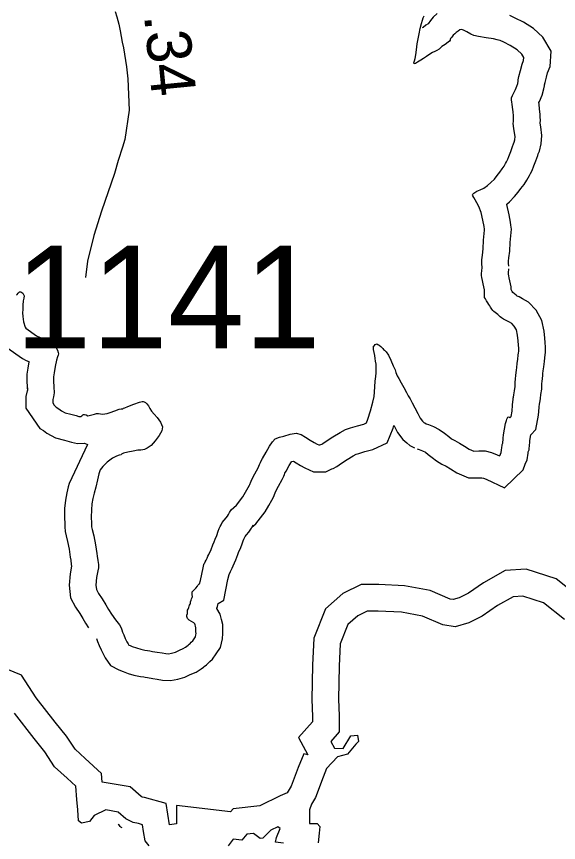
# Model space of a CAD drawing. Extents: x 1662474 to 1856135, y 779280 to 917889.
# Drawn here: x 1741284 to 1742804, y 792759 to 795076 of the extents above; entities that cross this region are included whole.
import ezdxf

# ---------------------------------------------------------------- set-up
doc = ezdxf.new("R2010")
doc.units = 0
for name, color, linetype in [('Cogo Default Point CELL', 7, 'Continuous'), ('Exist Hydrographic Lake Shore', 7, 'Continuous'), ('Exist Road Secondary Type 51 Attributed', 7, 'Continuous'), ('Old_Level_44', 7, 'Continuous'), ('Prop DGN Element Guardrail', 7, 'Continuous')]:
    doc.layers.add(name, color=color, linetype=linetype)

msp = doc.modelspace()

# ---------------------------------------------------------------- linework, layer by layer
at = {"layer": 'Exist Hydrographic Lake Shore'}
for points in [[(1742450.9, 794975.1), (1742443.2, 794970.4), (1742434.1, 794964.1), (1742425.6, 794958.3), (1742418.4, 794953.9), (1742413.4, 794951), (1742408.4, 794948.4), (1742402.9, 794944.7), (1742398.9, 794943.1), (1742398.6, 794946.2), (1742400, 794952.3), (1742402, 794958.9), (1742403.6, 794968.3), (1742405.8, 794983.2), (1742407.6, 794999.2), (1742410.2, 795013.7), (1742413.4, 795027.6), (1742416.5, 795043.1), (1742419.6, 795056.5), (1742422.2, 795065.9), (1742424.4, 795072.5), (1742427.5, 795078.2)], [(1742589.8, 794372.2), (1742589.2, 794382.5), (1742589.2, 794393.8), (1742590.5, 794406.4), (1742592.4, 794424.5), (1742594.1, 794448.4), (1742596, 794467.8), (1742596.8, 794476.7), (1742596.2, 794479.6), (1742595.2, 794487.5), (1742592.1, 794505.1), (1742587.4, 794526.3), (1742580.8, 794543.1), (1742574.8, 794553.9), (1742570, 794562.2), (1742566.4, 794568.3), (1742564, 794572.8), (1742563.2, 794575.9), (1742564, 794578), (1742566.1, 794580.4), (1742569.5, 794582.8), (1742575.2, 794585.9), (1742584, 794589.8), (1742594.5, 794595.1), (1742605, 794601.9), (1742614.6, 794610.3), (1742624.1, 794620.3), (1742632, 794630.2), (1742639.6, 794639.9), (1742646.4, 794648.6), (1742651.6, 794656.8), (1742655.6, 794663.6), (1742657.8, 794668.6), (1742659.8, 794672.2), (1742661.9, 794675.9), (1742664.8, 794683.6), (1742670, 794697.7), (1742675.2, 794711.4), (1742677.9, 794719.5), (1742680, 794723.7), (1742681.4, 794729.8), (1742682.1, 794739.7), (1742680, 794755.2), (1742677.6, 794768.8), (1742676.9, 794777.2), (1742677.4, 794780.9), (1742677.6, 794783.2), (1742677.9, 794786.4), (1742677.6, 794790.4), (1742677.4, 794798), (1742676.4, 794809.2), (1742675, 794822.1), (1742674, 794830.2), (1742673.1, 794836), (1742672.4, 794842.1), (1742672.6, 794848.4), (1742674.8, 794854.9), (1742678.4, 794862.2), (1742683.1, 794871.4), (1742687.6, 794880.9), (1742689.5, 794888.2), (1742690.5, 794894.6), (1742691.2, 794898.8), (1742693.1, 794907.9), (1742697.4, 794924.5), (1742702, 794942.3), (1742706.2, 794952.8), (1742706.8, 794961.2), (1742701.2, 794970.7), (1742688.4, 794982.5), (1742668.8, 794994.8), (1742650.4, 795004), (1742640.1, 795008.8), (1742635.9, 795010.1), (1742632, 795011.1), (1742622, 795013.4), (1742601.2, 795016.3), (1742579.2, 795020.2), (1742566.4, 795022.9), (1742557.8, 795027.1), (1742547.2, 795032.9), (1742538, 795038.4), (1742531.8, 795040.2), (1742527.2, 795038.9), (1742522.2, 795035.2), (1742517.2, 795031.3), (1742512.9, 795027.9), (1742508.4, 795023.7), (1742504.6, 795018.7), (1742501.2, 795014.5), (1742500.2, 795011.9), (1742500, 795009.8), (1742498.6, 795007.1), (1742494.5, 795004), (1742486.2, 794997.7), (1742477.1, 794991.7), (1742469.2, 794985.1), (1742462.6, 794980.6), (1742457.1, 794977.8), (1742450.9, 794975.1)], [(1742432.8, 793933.9), (1742439.4, 793931.6), (1742453.2, 793926.1), (1742469.5, 793917.9), (1742484.5, 793907.2), (1742496, 793897.8), (1742503.9, 793891.7), (1742512.9, 793886.4), (1742526, 793879.6), (1742540.4, 793870.7), (1742553.8, 793862.3), (1742566.1, 793857.1), (1742580.8, 793857.3), (1742598.1, 793857.3), (1742616.5, 793852.9), (1742631.8, 793846.8), (1742638.2, 793843.7), (1742640.1, 793845.5), (1742641.1, 793848.4), (1742643.2, 793853.1), (1742644.2, 793859.9), (1742644.9, 793866.8), (1742645.6, 793872.2), (1742646.4, 793875.7), (1742647.8, 793878.8), (1742648, 793882.8), (1742648.8, 793888), (1742649.2, 793892.8), (1742650.1, 793902.2), (1742652.8, 793918.4), (1742655.6, 793934.2), (1742657.8, 793942.9), (1742659.5, 793946.8), (1742661.4, 793949.9), (1742661.9, 793952.3), (1742664.8, 793952.8), (1742667.9, 793950.5), (1742670.9, 793953.6), (1742673.8, 793968.6), (1742675.2, 793985.6), (1742676.1, 793995.9), (1742676.4, 794000.9), (1742676.4, 794003), (1742676.9, 794005.3), (1742677.9, 794008.5), (1742678.8, 794014.8), (1742680.2, 794026.1), (1742682.1, 794038.4), (1742682.6, 794049.7), (1742683.1, 794059.7), (1742684.5, 794069.1), (1742685.2, 794077.2), (1742686, 794083.6), (1742686.9, 794091.2), (1742688.4, 794102.4), (1742689.8, 794115.3), (1742690.8, 794126.1), (1742691.5, 794133.1), (1742692.4, 794136.1), (1742692.9, 794139.2), (1742692.9, 794142.1), (1742692.9, 794145.5), (1742692.1, 794153.9), (1742690.8, 794166.5), (1742689.2, 794182), (1742686, 794196.9), (1742680, 794207.7), (1742673.1, 794215.1), (1742666.6, 794218.7), (1742661.4, 794221.6), (1742655.4, 794223.9), (1742649.5, 794227.1), (1742644.2, 794230.8), (1742640.4, 794233.7), (1742636.4, 794237.1), (1742633.5, 794240), (1742629.9, 794243.1), (1742626.5, 794245.5), (1742622.8, 794248.9), (1742619.6, 794251.5), (1742617.2, 794255.2), (1742615.1, 794258.4), (1742613.4, 794261.2), (1742611.2, 794264.4), (1742608.9, 794268.3), (1742606, 794273.3), (1742602, 794278.8), (1742598.9, 794284.3), (1742596.8, 794288), (1742596.2, 794292.4), (1742596.8, 794300.1), (1742596.2, 794309.2), (1742594.8, 794317.7), (1742592.4, 794326.1), (1742590.8, 794335.5), (1742589.2, 794343.9), (1742588.4, 794349.7), (1742588.4, 794355.2), (1742589.2, 794363.1), (1742589.8, 794372.2)], [(1741284, 794294.1), (1741286.4, 794296.4), (1741288.4, 794299.8), (1741292.1, 794304), (1741296.2, 794303.8), (1741302.1, 794299.6), (1741305.5, 794292.4), (1741304.5, 794286.4), (1741302.4, 794278.3), (1741301.5, 794266.8), (1741301.5, 794254.4), (1741301.2, 794244.9), (1741301.5, 794234.8), (1741303.9, 794219.2), (1741308.4, 794204.8), (1741310.5, 794201.9), (1741339.9, 794180.7), (1741342, 794179.6), (1741357.2, 794173.3), (1741368, 794168.1), (1741375.2, 794164.4), (1741380.9, 794159.7), (1741386.1, 794154.9), (1741391.4, 794150.8), (1741395.5, 794146.6), (1741399.2, 794140), (1741401.2, 794133.9), (1741401.5, 794129.8), (1741400.5, 794126.3), (1741398.6, 794121.6), (1741396.2, 794111.9), (1741392.6, 794094.3), (1741390, 794076.8), (1741387.6, 794064.9), (1741387.6, 794053.6), (1741389.2, 794036.8)], [(1741881.4, 793684.3), (1741886, 793691.9), (1741893.6, 793698.8), (1741901, 793705.1), (1741919.1, 793728.4), (1741926.5, 793741.3), (1741934.1, 793754.7), (1741937.5, 793761.2), (1741938.2, 793763.1), (1741939.4, 793766), (1741940.1, 793768.1), (1741944, 793777), (1741952.8, 793793.5), (1741961.6, 793810.3), (1741965.6, 793819), (1741966.6, 793821.1), (1741968, 793824.8), (1741969.5, 793827.9), (1741974.2, 793836.6), (1741983.8, 793853.6), (1741993.9, 793870.9), (1742002.1, 793883.3), (1742009.6, 793890.9), (1742022, 793895.6), (1742034.1, 793899.1), (1742051.1, 793904.6), (1742068.5, 793907.2), (1742082.4, 793903.5), (1742094.8, 793896.4), (1742107.6, 793888), (1742119.1, 793881.2), (1742127, 793876.4), (1742132.2, 793874.1), (1742135.1, 793874.1), (1742137.2, 793875.1), (1742140.1, 793876.4), (1742143.5, 793878.1), (1742152.5, 793884.9), (1742171.4, 793897.2), (1742191.6, 793909.2), (1742206.8, 793917.1), (1742221, 793922.1), (1742240.4, 793927.6), (1742257.8, 793932.4), (1742265.4, 793935.8), (1742269.5, 793946.2), (1742276.9, 793969.9), (1742283.6, 793994.6), (1742287.1, 794010.1), (1742287.9, 794021.9), (1742288.6, 794037.9), (1742290, 794052.3), (1742290.8, 794060.7), (1742291.5, 794064.9), (1742291.9, 794068.6), (1742292.9, 794073.3), (1742292.9, 794078.8), (1742292.9, 794085.6), (1742292.4, 794093.5), (1742292.4, 794101.1), (1742291.2, 794109), (1742290, 794117.1), (1742288.6, 794125.6), (1742287.4, 794133.9), (1742285.5, 794141.6), (1742284.8, 794147.1), (1742285.5, 794151.2), (1742287.6, 794153.6), (1742290, 794155.8), (1742292.4, 794157.1), (1742294.5, 794157.6), (1742297.4, 794156.2), (1742301.2, 794153.9), (1742305.8, 794150.2), (1742309.1, 794147.1), (1742311.5, 794144.7), (1742313.6, 794142.3), (1742316.5, 794139.7), (1742320.8, 794135.5), (1742326.8, 794126.3), (1742334.1, 794111.9), (1742340.6, 794096.4), (1742345.6, 794084.9), (1742348.2, 794077.2), (1742350.1, 794072.8), (1742351.9, 794068.1), (1742356.4, 794060.2), (1742363, 794048.6), (1742370.2, 794035), (1742377.6, 794021.6), (1742382.6, 794012.4), (1742387.9, 794003.5), (1742393.9, 793992.5), (1742401.2, 793978.1), (1742409.1, 793962.8), (1742416.5, 793949.2), (1742422.2, 793941.3), (1742426.8, 793937.6), (1742428.9, 793935.8), (1742432.8, 793933.9)], [(1741389.2, 794036.8), (1741389.8, 794020.3), (1741387.4, 794009), (1741385.5, 794001.4), (1741385.5, 793993.5), (1741388.8, 793986.4), (1741395.5, 793980.4), (1741403.1, 793975.4), (1741410.5, 793969.6), (1741420.5, 793964.1), (1741436.5, 793960.2), (1741451.4, 793956.8), (1741458.8, 793954.4), (1741461.9, 793953.6), (1741464.8, 793953.9), (1741467.1, 793956.2), (1741469.8, 793958.4), (1741471.6, 793959.7), (1741475.2, 793959.7), (1741479.2, 793958.4), (1741484.5, 793956.2), (1741503.1, 793960.4), (1741508.1, 793962), (1741513.9, 793962.3), (1741519.9, 793961.8), (1741526, 793961), (1741532.2, 793961.5), (1741538, 793962), (1741546.8, 793965.2), (1741560.1, 793969.9), (1741571.9, 793974.6), (1741577.6, 793975.9), (1741582.6, 793975.9), (1741584.5, 793977.2), (1741587.6, 793978.8), (1741596, 793982.2), (1741612.9, 793988.2), (1741628.9, 793993.8), (1741636.8, 793995.9), (1741639.6, 793995.9), (1741642, 793995.1), (1741645.6, 793993.2), (1741649.6, 793989.6), (1741654, 793984.1), (1741657.8, 793976.8), (1741663, 793969.1), (1741670, 793960.4), (1741678.5, 793950.8), (1741687.9, 793937.9), (1741693.1, 793924.8), (1741691.6, 793913.8), (1741683.8, 793901.1), (1741673.2, 793886.2), (1741661.6, 793872.8), (1741650.6, 793864.9), (1741643, 793861.5), (1741638, 793860.4), (1741633.2, 793859.9), (1741624.6, 793859.1), (1741611.5, 793856.5), (1741596.2, 793854.4), (1741584, 793851.2), (1741578.5, 793848.6), (1741577.6, 793846.3), (1741572.4, 793845.2), (1741564.8, 793843.1), (1741553.2, 793837.4), (1741538.5, 793826.3), (1741526, 793814), (1741518.9, 793804.3), (1741514.6, 793793.2), (1741510.8, 793775.9), (1741506.2, 793756.2), (1741502.1, 793739.2), (1741498.4, 793724), (1741495.5, 793709), (1741494, 793691.9), (1741493.6, 793672), (1741494.5, 793654.9), (1741494.5, 793647.3), (1741494.8, 793644.2), (1741496.6, 793637.1), (1741500.8, 793618.8), (1741505.8, 793594.3), (1741509.1, 793569.6), (1741510.2, 793561.8), (1741512, 793549.9), (1741513.6, 793538.7), (1741514.4, 793533.2), (1741513.9, 793529.8), (1741512.2, 793521.1), (1741508.6, 793501.9), (1741506.8, 793481.2), (1741508.1, 793468.3), (1741513.9, 793457.8), (1741524.4, 793442.4), (1741534.6, 793425.8), (1741542.5, 793412.4), (1741550.4, 793399.3)], [(1741579.5, 793355.2), (1741581.6, 793348.9), (1741584.8, 793341.3), (1741589.2, 793331.6), (1741593.9, 793321.9), (1741596.9, 793316.1), (1741599.1, 793312.9), (1741602.4, 793311.1), (1741608.6, 793308.8), (1741620.5, 793304.6), (1741632.5, 793300.9), (1741643.5, 793298.5), (1741651.1, 793297.8), (1741657.8, 793296.7), (1741665.6, 793295.1), (1741678.8, 793292.8), (1741692.4, 793290.6), (1741702.4, 793288.6), (1741710.5, 793288.3), (1741719.1, 793289.9), (1741729.6, 793293), (1741741.1, 793298.2), (1741751.6, 793302.8), (1741758, 793307.2), (1741761.9, 793310.1), (1741765.4, 793312.9), (1741768.5, 793315.1), (1741770.9, 793317.4), (1741774, 793320.8), (1741778.5, 793324.8), (1741782.6, 793330.3), (1741786, 793335.6), (1741787.4, 793341.3), (1741787.6, 793345.5), (1741787.4, 793349.7), (1741787.4, 793355.5), (1741787.4, 793361.5), (1741786.4, 793365.7), (1741785.2, 793369.9), (1741784, 793372), (1741781.4, 793374.9), (1741774.8, 793379.1), (1741768.5, 793382.8), (1741765.4, 793385.4), (1741763.8, 793387.2), (1741762.4, 793390.1), (1741761.6, 793393.2), (1741761.9, 793396.7), (1741763.2, 793400.9), (1741763.8, 793406.1), (1741764, 793410.9), (1741765.4, 793413.8), (1741766.4, 793415.6), (1741767.6, 793418.5), (1741768.5, 793421.6), (1741769.5, 793425), (1741770.9, 793427.9), (1741771.9, 793430.2), (1741772.4, 793433.7), (1741774, 793438.4), (1741775.2, 793442.6), (1741776.9, 793446), (1741777.6, 793449.2), (1741776.9, 793453.4), (1741776.6, 793457.3), (1741776.4, 793459.9), (1741776.9, 793462.1), (1741778.5, 793463.9), (1741782.4, 793467.3), (1741787.1, 793472), (1741791.9, 793477.8), (1741793.9, 793482), (1741795.2, 793483.6), (1741797.4, 793484.9), (1741800, 793494.3), (1741803.4, 793511.6), (1741807.4, 793529.8), (1741809.1, 793538.4), (1741810.2, 793541.3), (1741812, 793543.7), (1741813.6, 793546), (1741815.8, 793550.8), (1741818.4, 793556.2), (1741821, 793561.8), (1741823.4, 793566.5), (1741829.6, 793580.9), (1741835.1, 793594.3), (1741838.2, 793602.4), (1741841.1, 793609.6), (1741845.4, 793620.6), (1741849.6, 793631.9), (1741852.8, 793640), (1741855.4, 793645.5), (1741857.8, 793650.5), (1741861.1, 793656.2), (1741866.4, 793663.4), (1741871.6, 793669.6), (1741875.5, 793674.4), (1741878.5, 793678.8), (1741881.4, 793684.3)], [(1742820.7, 793384.9), (1742761.5, 793431.2), (1742704.3, 793450), (1742676.6, 793448), (1742633.2, 793423.3), (1742589.8, 793393.7), (1742552.3, 793375), (1742513.9, 793364.1), (1742479.8, 793369.1), (1742422.6, 793393.7), (1742363.4, 793404.6), (1742298.3, 793407.5), (1742267.8, 793407.5), (1742241.1, 793394.7), (1742213.5, 793370.1), (1742191.8, 793315.8), (1742188.8, 793253.7), (1742186.9, 793160.9), (1742188.8, 793114.6), (1742189.3, 793069.2), (1742165.7, 793042.6), (1742175.5, 793023.8), (1742200.2, 793022.8), (1742221.9, 793058.3), (1742240.6, 793060.3), (1742243.6, 793042.6), (1742235.7, 793034.7), (1742212, 793007), (1742184.4, 792999.1), (1742153.8, 792966.6), (1742144, 792941.9), (1742122.2, 792884.7), (1742111.4, 792866), (1742105.5, 792850.2), (1742105.5, 792811.7), (1742127.2, 792811.7), (1742135.1, 792803.8), (1742133.1, 792785.1), (1742130.1, 792757.5)], [(1741550.4, 793399.3), (1741561.9, 793383.6), (1741572.6, 793369.4), (1741577.9, 793360.8), (1741579.5, 793355.2)], [(1741656.1, 792749.6), (1741645.3, 792763.4), (1741640.4, 792790), (1741637.4, 792808.8), (1741626.5, 792811.7), (1741610.8, 792814.7), (1741591, 792825.5), (1741569.3, 792844.3), (1741534.8, 792850.2), (1741502.3, 792834.4), (1741488.4, 792817.6), (1741466.7, 792812.7), (1741457.9, 792819.6), (1741455.9, 792850.2), (1741452.9, 792879.8), (1741450, 792917.3), (1741426.3, 792939), (1741390.8, 792971.5), (1741363.2, 793013), (1741333.6, 793050.4), (1741278.3, 793121.5)], [(1741580, 792800.1), (1741577.1, 792802.2), (1741575.2, 792804.1), (1741572.6, 792806.4), (1741569.5, 792809.1)], [(1742032.5, 792756.5), (1742010.8, 792759.4), (1742012.8, 792773.2), (1742023.6, 792797.9), (1742016.7, 792802.8), (1741997, 792793), (1741975.3, 792771.3), (1741967.4, 792770.3), (1741948.6, 792784.1), (1741929.9, 792782.1), (1741916.1, 792765.4), (1741891.4, 792768.3), (1741877.6, 792749.6)]]:
    msp.add_lwpolyline(points, dxfattribs=at)
at = {"layer": 'Exist Road Secondary Type 51 Attributed'}
msp.add_lwpolyline([(1741560.4, 795090), (1741565.3, 795074.9), (1741571.1, 795054.9), (1741574.6, 795036.3), (1741580.7, 795004.2), (1741583.9, 794988.8), (1741592.8, 794934.8), (1741596.1, 794901.6), (1741599.8, 794813.1), (1741587.4, 794731.1), (1741580.9, 794709.7), (1741568.8, 794672.5), (1741558.5, 794635.5), (1741522.1, 794530), (1741500.8, 794461.4), (1741483.4, 794390.3), (1741477.4, 794344.2)], dxfattribs=at)
at = {"layer": 'Old_Level_44'}
for points in [[(1742464.1, 795084.9), (1742452.4, 795074), (1742445.4, 795064.7), (1742438.3, 795055.9), (1742432.4, 795052), (1742424.3, 795045.3), (1742421.8, 795044.3)], [(1742664.7, 794375.9), (1742664.2, 794384.3), (1742664.2, 794390), (1742665.1, 794398.8), (1742667.1, 794417.9), (1742668.9, 794442), (1742670.7, 794461.1), (1742672.3, 794479.9), (1742670.5, 794490.6), (1742669.4, 794498.8), (1742665.7, 794519.8), (1742659.3, 794548.4), (1742658.9, 794549.4), (1742666.5, 794556.1), (1742680.8, 794571.1), (1742690.9, 794583.8), (1742698.7, 794593.7), (1742707.6, 794605.2), (1742715.5, 794617.4), (1742722.8, 794629.8), (1742725.3, 794635.9), (1742729.9, 794643.8), (1742735, 794657.3), (1742740.2, 794671.2), (1742746, 794686.4), (1742747.4, 794690.8), (1742751.1, 794698), (1742755.7, 794718.6), (1742757.5, 794742), (1742754.1, 794766.7), (1742752.4, 794776.9), (1742753.1, 794785.9), (1742752.5, 794794), (1742752.3, 794802.6), (1742751, 794816.6), (1742749.5, 794830.7), (1742748.9, 794835.4), (1742750.3, 794838.2), (1742758.5, 794855.3), (1742763, 794873), (1742764.5, 794882.1), (1742764.9, 794884.6), (1742766.2, 794891.1), (1742770, 794905.8), (1742773.4, 794918.7), (1742780.4, 794936.1), (1742783, 794979.4), (1742760.3, 795018.3), (1742734, 795042.4), (1742705.5, 795060.3), (1742682.9, 795071.6), (1742667.1, 795078.9)], [(1742407.4, 793863.3), (1742412.9, 793861.4), (1742422.6, 793857.5), (1742430.6, 793853.5), (1742438.8, 793847.7), (1742449.3, 793839), (1742461.9, 793829.3), (1742476.7, 793820.7), (1742488.9, 793814.4), (1742500.7, 793807.1), (1742519, 793795.6), (1742551.5, 793781.8), (1742581.4, 793782.3), (1742589.2, 793782.3), (1742593.7, 793781.2), (1742601.6, 793778.1), (1742652.8, 793753.5), (1742705.1, 793804), (1742710.9, 793820.7), (1742715.9, 793832), (1742718.8, 793851.1), (1742719.1, 793854.7), (1742721.8, 793860.8), (1742722.7, 793875.1), (1742723.2, 793878.8), (1742723.9, 793885.4), (1742724.6, 793892.7), (1742726.2, 793903), (1742740.3, 793917.7), (1742748.1, 793958.2), (1742750, 793979.2), (1742751, 793990.8), (1742751, 793990.9), (1742751.3, 793992), (1742753.1, 794004.7), (1742754.5, 794015.5), (1742756.9, 794031.1), (1742757.5, 794046.2), (1742757.9, 794052.4), (1742759, 794060.3), (1742759.8, 794069.4), (1742760.5, 794074.9), (1742761.3, 794082), (1742762.8, 794093.5), (1742764.4, 794107.9), (1742765.4, 794118.4), (1742765.7, 794119.4), (1742767.9, 794133.2), (1742767.9, 794142.1), (1742767.9, 794148.9), (1742766.8, 794161.3), (1742765.4, 794174.2), (1742763.5, 794193.6), (1742756.9, 794223.8), (1742741.1, 794252.2), (1742719.9, 794274.8), (1742703.2, 794284.2), (1742693.3, 794289.7), (1742688, 794291.7), (1742687.3, 794292.3), (1742684.9, 794294.7), (1742676.2, 794302.2), (1742674.4, 794304.9), (1742673.5, 794306.4), (1742671.3, 794310.2), (1742670.9, 794317.9), (1742667.9, 794334.5), (1742665.6, 794342.7), (1742664.6, 794348.4), (1742663.7, 794353.8), (1742664, 794356.9), (1742664.6, 794368.2)], [(1741257.1, 794148), (1741300.9, 794116.3), (1741310.8, 794111.4), (1741318.9, 794108), (1741318.8, 794107.4), (1741316.1, 794089.7), (1741312.6, 794072.4), (1741312.6, 794050), (1741314.6, 794029.6)], [(1741314.3, 794034.5), (1741314.5, 794027), (1741314.2, 794025.7), (1741310.5, 794010.5), (1741310.5, 793977.1), (1741349.8, 793920.6), (1741359.4, 793914.4), (1741368.9, 793906.9), (1741393, 793893.7), (1741419.1, 793887.2), (1741431.7, 793884.3), (1741438.1, 793882.3), (1741455.5, 793877.8), (1741474.4, 793879.4), (1741483.5, 793875.7), (1741431.3, 793765.6), (1741429.3, 793757), (1741425.1, 793740.1), (1741421.1, 793719.4), (1741419.1, 793695.9), (1741418.6, 793670.8), (1741419.5, 793653), (1741419.5, 793644.3), (1741420.5, 793631.5), (1741423.8, 793619.3), (1741427.4, 793603), (1741431.8, 793581.7), (1741434.8, 793559.2), (1741436, 793551), (1741437.8, 793539.1), (1741438.5, 793534.5), (1741434.3, 793512.3), (1741431.4, 793480.6), (1741435.1, 793445.4), (1741449.8, 793418.6), (1741461.5, 793401.5), (1741470.4, 793387), (1741478, 793374.1), (1741486.1, 793360.7)], [(1741944.3, 793643.4), (1741955.6, 793653.1), (1741981.6, 793686.6), (1741991.6, 793704.1), (1742000.1, 793718.9), (1742005.6, 793729.7), (1742007.9, 793735.3), (1742009.6, 793739.8), (1742009.8, 793740.3), (1742011.6, 793744.5), (1742019, 793758.4), (1742028.9, 793777.1), (1742033.4, 793787), (1742035.7, 793791.5), (1742036.9, 793794.8), (1742039.9, 793800.2), (1742048.9, 793816.4), (1742055.1, 793827.1), (1742055.9, 793827.3), (1742061, 793828.9), (1742067.9, 793824.3), (1742080.6, 793816.8), (1742092.4, 793809.7), (1742116.5, 793799.1), (1742151.9, 793799.1), (1742168.8, 793807.1), (1742172, 793808.5), (1742182.8, 793813.7), (1742195.7, 793823.5), (1742211.1, 793833.5), (1742228.2, 793843.7), (1742236.6, 793848.1), (1742243.7, 793850.6), (1742260.5, 793855.4), (1742283.2, 793861.6), (1742323.9, 793879.9), (1742340.3, 793921.3), (1742342.5, 793928.4), (1742342.8, 793927.8), (1742352.9, 793909), (1742367.3, 793889.4), (1742378.6, 793880.1), (1742387.5, 793872.5), (1742400.1, 793866.4)], [(1741508.5, 793331), (1741511.4, 793322.6), (1741516, 793311.3), (1741521.4, 793299.8), (1741526.7, 793288.4), (1741532.7, 793277), (1741547.7, 793255.7), (1741570.6, 793243), (1741582.8, 793238.3), (1741597, 793233.3), (1741613.5, 793228.2), (1741631.9, 793224.3), (1741641.5, 793223.3), (1741644.5, 793222.9), (1741651.6, 793221.4), (1741666.3, 793218.8), (1741679, 793216.8), (1741693.6, 793213.8), (1741716.1, 793213.1), (1741736.6, 793216.8), (1741756, 793222.6), (1741771.5, 793229.7), (1741788.2, 793236.8), (1741801.8, 793246.3), (1741808.1, 793250.9), (1741810.4, 793252.8), (1741816.5, 793257), (1741824.9, 793265.4), (1741826.4, 793267), (1741833.9, 793273.6), (1741844.4, 793287.7), (1741856, 793305.7), (1741861.8, 793330.3), (1741862.8, 793345.5), (1741862.4, 793351.9), (1741862.4, 793355.5), (1741862.4, 793370.3), (1741859.1, 793384), (1741855, 793399.6), (1741845.5, 793415.3), (1741845.6, 793415.8), (1741848, 793420.8), (1741850, 793429.2), (1741865.6, 793438.9), (1741876.8, 793496.4), (1741880, 793510.6), (1741883.8, 793519.3), (1741888.4, 793528.8), (1741891.4, 793534.8), (1741898.7, 793551.8), (1741904.8, 793566.6), (1741908, 793574.9), (1741910.9, 793582), (1741915.5, 793593.9), (1741919.7, 793605.2), (1741921.7, 793610.3), (1741923.1, 793613.3), (1741924, 793615.1), (1741925.3, 793617), (1741929.4, 793621.8), (1741935.7, 793629.6), (1741943, 793640.3), (1741947.8, 793649.6)], [(1742862.3, 793447.5), (1742797.4, 793498.4), (1742713.6, 793525.8), (1742654.4, 793521.6), (1742593.5, 793487), (1742551.8, 793458.6), (1742525.2, 793445.2), (1742508.9, 793440.7), (1742500.4, 793441.9), (1742444.5, 793466), (1742371.9, 793479.3), (1742300, 793482.5), (1742250.6, 793482.5), (1742199.1, 793457.7), (1742150.4, 793414.3), (1742117.5, 793332), (1742113.9, 793256.2), (1742111.8, 793160.1), (1742113.9, 793112.6), (1742114, 793097.4), (1742075.1, 793053.6), (1742101, 793004.4), (1742089.4, 793007.6), (1742074.1, 792969.2), (1742054.3, 792917), (1742043.4, 792898.2), (1742023.5, 792890.1), (1741966, 792861.3), (1741891.5, 792853.5), (1741884.3, 792844.7), (1741732.6, 792862.9), (1741732.6, 792811.6), (1741713.4, 792808.3), (1741703.9, 792868.4), (1741643.4, 792884.9), (1741636.4, 792886.2), (1741634.1, 792887.4), (1741602.6, 792914.7), (1741524.4, 792928.1), (1741522.4, 792952.6), (1741477, 792994.3), (1741448.2, 793020.7), (1741423.9, 793057.1), (1741392.6, 793096.7), (1741339.5, 793165), (1741298.4, 793228.4), (1741241.3, 793251.7)]]:
    msp.add_lwpolyline(points, dxfattribs=at)

# ---------------------------------------------------------------- texts
at = {"layer": 'Cogo Default Point CELL'}
msp.add_text('1141', height=288, dxfattribs=at).set_placement((1741280.1, 794144.9))
at = {"layer": 'Prop DGN Element Guardrail'}
msp.add_text('.34', height=125, rotation=275.5696, dxfattribs=at).set_placement((1741641.5, 795079.4))

doc.saveas('drawing.dxf')
